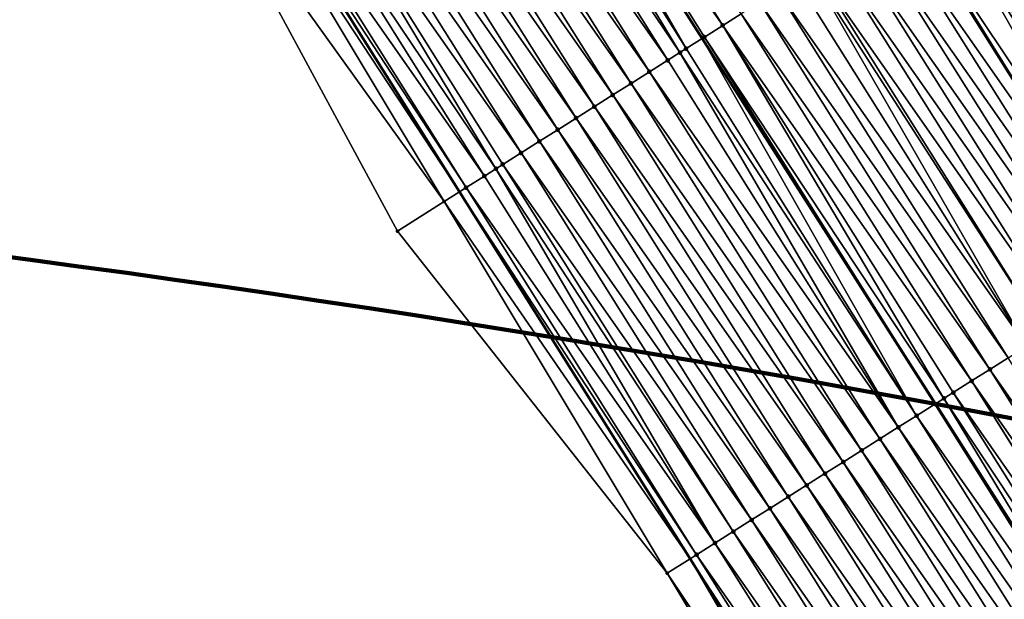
# Model space of a CAD drawing. Header units: feet. Extents: x 2017353 to 2024169, y 808050 to 818690.
# Tile 293 of 305: x 2023142 to 2023187, y 813540 to 813566. Entities that reach past the tile are written whole.
import ezdxf

# ---------------------------------------------------------------- set-up
doc = ezdxf.new("R2010")
doc.units = ezdxf.units.FT
doc.header["$MEASUREMENT"] = 0
for name, color, linetype, lineweight in [('EP_Travel Lane', 172, 'Continuous', 53), ('Notes', 3, 'Continuous', 100), ('SB-Road Shots', 141, 'Continuous', 100), ('SB-Road X-Section', 40, 'Continuous', 13), ('STRIPING', 60, 'Continuous', 53)]:
    doc.layers.add(name, color=color, linetype=linetype, lineweight=lineweight)
doc.layers.add('I-77-MM15-17_SB-Surface-BORDER', color=7, linetype='Continuous')
doc.layers.add('I-77-MM15-17_SB-Surface-TIN', color=7, linetype='Continuous')

msp = doc.modelspace()

# ---------------------------------------------------------------- linework, layer by layer
at = {"layer": 'EP_Travel Lane'}
msp.add_polyline3d([(2022991.022505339, 813803.1458993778, 305.6170101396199), (2023003.285776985, 813787.5748178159, 306.3176587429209), (2023015.481625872, 813771.7401552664, 307.0422273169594), (2023027.677817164, 813755.9050481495, 307.7509931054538), (2023039.451268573, 813740.0749688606, 308.4438648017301), (2023051.259084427, 813723.947273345, 309.1315599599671), (2023062.910742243, 813707.9515460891, 309.8217512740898), (2023074.398836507, 813691.5952784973, 310.526257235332), (2023085.886663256, 813675.2393917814, 311.2440111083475), (2023097.152630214, 813658.9396776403, 311.9564695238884), (2023108.400717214, 813642.4176705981, 312.6668367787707), (2023119.426560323, 813626.1889705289, 313.387801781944), (2023130.063606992, 813609.2629426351, 313.9963628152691), (2023140.69929861, 813592.3390709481, 314.6781366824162), (2023151.334193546, 813575.4164669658, 315.40295375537), (2023161.970089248, 813558.4922705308, 316.0737007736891), (2023172.605150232, 813541.5694023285, 316.789546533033), (2023183.240155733, 813524.6466224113, 317.5083899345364)], dxfattribs=at)
at = {"layer": 'I-77-MM15-17_SB-Surface-BORDER', "color": 3, "linetype": 'Continuous', "lineweight": -3}
msp.add_polyline3d([(2023181.852581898, 813523.7702748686, 317.3997637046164), (2023171.551339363, 813540.9040270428, 316.7113860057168), (2023159.106655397, 813556.6838220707, 315.8496676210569), (2023149.587475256, 813574.3128165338, 315.2545603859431), (2023140.480258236, 813592.200764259, 314.6617741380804), (2023129.52701318, 813608.9241119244, 313.9559350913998), (2023117.200194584, 813624.78267664, 313.2088364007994), (2023105.421882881, 813640.386232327, 312.4429763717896), (2023094.197176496, 813656.9241267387, 311.7330354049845), (2023082.980358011, 813673.1857900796, 311.0144584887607), (2023070.66707368, 813688.9574749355, 310.2098197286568), (2023059.170121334, 813705.3067500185, 309.4875459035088), (2023047.574174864, 813721.2345558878, 308.7830737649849), (2023036.571872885, 813737.9548142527, 308.1614076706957), (2023024.851758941, 813753.7143577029, 307.4715350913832), (2023014.230916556, 813770.7705758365, 306.9171997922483), (2023000.449103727, 813785.3755890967, 306.0302409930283), (2022988.183231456, 813800.871041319, 305.3299364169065)], dxfattribs=at)
at = {"layer": 'I-77-MM15-17_SB-Surface-TIN', "color": 128, "linetype": 'Continuous', "lineweight": -3}
for points in [[(2023174.113096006, 813566.1604045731, 316.9998971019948), (2023163.47811835, 813583.0855916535, 316.3392224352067), (2023162.632561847, 813582.5517012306, 316.2763433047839)], [(2023174.113096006, 813566.1604045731, 316.9998971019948), (2023174.958554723, 813566.6944506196, 317.0680600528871), (2023163.47811835, 813583.0855916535, 316.3392224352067)], [(2023162.632561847, 813582.5517012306, 316.2763433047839), (2023162.405940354, 813582.408587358, 316.2589201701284), (2023173.167802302, 813565.5633564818, 316.9251493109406)], [(2023173.267611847, 813565.626399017, 316.933108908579), (2023162.632561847, 813582.5517012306, 316.2763433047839), (2023173.167802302, 813565.5633564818, 316.9251493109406)], [(2023173.267611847, 813565.626399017, 316.933108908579), (2023174.113096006, 813566.1604045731, 316.9998971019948), (2023162.632561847, 813582.5517012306, 316.2763433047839)], [(2023172.422139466, 813565.0923747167, 316.8656842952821), (2023162.405940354, 813582.408587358, 316.2589201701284), (2023161.787044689, 813582.017748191, 316.2113381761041)], [(2023172.422139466, 813565.0923747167, 316.8656842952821), (2023173.167802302, 813565.5633564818, 316.9251493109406), (2023162.405940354, 813582.408587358, 316.2589201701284)], [(2023172.140124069, 813564.9142608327, 316.8435599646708), (2023161.787044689, 813582.017748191, 316.2113381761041), (2023160.941571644, 813581.4837249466, 316.1439494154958)], [(2023172.140124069, 813564.9142608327, 316.8435599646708), (2023172.422139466, 813565.0923747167, 316.8656842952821), (2023161.787044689, 813582.017748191, 316.2113381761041)], [(2023171.576614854, 813564.558433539, 316.8010819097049), (2023160.941571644, 813581.4837249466, 316.1439494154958), (2023160.096052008, 813580.949775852, 316.0790782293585)], [(2023171.576614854, 813564.558433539, 316.8010819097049), (2023172.140124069, 813564.9142608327, 316.8435599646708), (2023160.941571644, 813581.4837249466, 316.1439494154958)], [(2023170.73102312, 813564.0245991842, 316.740106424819), (2023160.096052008, 813580.949775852, 316.0790782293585), (2023159.25053338, 813580.4158251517, 316.0141525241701)], [(2023170.73102312, 813564.0245991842, 316.740106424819), (2023171.576614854, 813564.558433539, 316.8010819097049), (2023160.096052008, 813580.949775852, 316.0790782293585)], [(2023169.885401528, 813563.4908123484, 316.6807443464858), (2023159.25053338, 813580.4158251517, 316.0141525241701), (2023158.404976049, 813579.8819360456, 315.9513181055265)], [(2023169.885401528, 813563.4908123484, 316.6807443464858), (2023170.73102312, 813564.0245991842, 316.740106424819), (2023159.25053338, 813580.4158251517, 316.0141525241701)], [(2023169.039842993, 813562.9569251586, 316.6179749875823), (2023158.404976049, 813579.8819360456, 315.9513181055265), (2023157.559469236, 813579.3479665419, 315.8857539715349)], [(2023169.039842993, 813562.9569251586, 316.6179749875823), (2023169.885401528, 813563.4908123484, 316.6807443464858), (2023158.404976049, 813579.8819360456, 315.9513181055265)], [(2023168.194349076, 813562.4229351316, 316.5517140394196), (2023157.559469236, 813579.3479665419, 315.8857539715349), (2023156.714005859, 813578.8139279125, 315.8178428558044)], [(2023168.194349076, 813562.4229351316, 316.5517140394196), (2023169.039842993, 813562.9569251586, 316.6179749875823), (2023157.559469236, 813579.3479665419, 315.8857539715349)], [(2023167.348880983, 813561.8889040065, 316.4840577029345), (2023156.714005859, 813578.8139279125, 315.8178428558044), (2023155.868563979, 813578.2798550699, 315.7487701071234)], [(2023167.348880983, 813561.8889040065, 316.4840577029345), (2023168.194349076, 813562.4229351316, 316.5517140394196), (2023156.714005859, 813578.8139279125, 315.8178428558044)], [(2023166.503430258, 813561.3548452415, 316.4154629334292), (2023155.868563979, 813578.2798550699, 315.7487701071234), (2023155.023084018, 813577.7458428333, 315.6817550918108)], [(2023166.503430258, 813561.3548452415, 316.4154629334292), (2023167.348880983, 813561.8889040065, 316.4840577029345), (2023155.868563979, 813578.2798550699, 315.7487701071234)], [(2023165.65794708, 813560.8208381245, 316.3486217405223), (2023155.023084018, 813577.7458428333, 315.6817550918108), (2023154.177562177, 813577.2118972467, 315.6170030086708)], [(2023165.65794708, 813560.8208381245, 316.3486217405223), (2023166.503430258, 813561.3548452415, 316.4154629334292), (2023155.023084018, 813577.7458428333, 315.6817550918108)], [(2023164.812391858, 813560.2869456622, 316.2856733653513), (2023154.177562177, 813577.2118972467, 315.6170030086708), (2023153.332007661, 813576.6780036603, 315.5540164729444)], [(2023164.812391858, 813560.2869456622, 316.2856733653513), (2023165.65794708, 813560.8208381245, 316.3486217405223), (2023154.177562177, 813577.2118972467, 315.6170030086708)], [(2023163.653124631, 813559.5552129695, 316.2052325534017), (2023153.332007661, 813576.6780036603, 315.5540164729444), (2023152.486429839, 813576.144147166, 315.4922893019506)], [(2023163.653124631, 813559.5552129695, 316.2052325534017), (2023163.96675939, 813559.7531761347, 316.2268989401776), (2023153.332007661, 813576.6780036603, 315.5540164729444)], [(2023163.96675939, 813559.7531761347, 316.2268989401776), (2023164.812391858, 813560.2869456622, 316.2856733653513), (2023153.332007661, 813576.6780036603, 315.5540164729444)], [(2023163.121156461, 813559.2193595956, 316.1665283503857), (2023152.486429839, 813576.144147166, 315.4922893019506), (2023151.640905, 813575.6102063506, 315.4276992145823)], [(2023163.121156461, 813559.2193595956, 316.1665283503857), (2023163.653124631, 813559.5552129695, 316.2052325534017), (2023152.486429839, 813576.144147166, 315.4922893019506)], [(2023150.97750755, 813575.1911603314, 315.3741763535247), (2023161.970089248, 813558.4922705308, 316.0737007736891), (2023151.334193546, 813575.4164669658, 315.40295375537)], [(2023162.275684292, 813558.6853349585, 316.0990922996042), (2023151.640905, 813575.6102063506, 315.4276992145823), (2023151.334193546, 813575.4164669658, 315.40295375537)], [(2023162.275684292, 813558.6853349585, 316.0990922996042), (2023151.334193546, 813575.4164669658, 315.40295375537), (2023161.970089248, 813558.4922705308, 316.0737007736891)], [(2023162.275684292, 813558.6853349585, 316.0990922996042), (2023163.121156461, 813559.2193595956, 316.1665283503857), (2023151.640905, 813575.6102063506, 315.4276992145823)], [(2023161.261820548, 813558.0448107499, 316.0148515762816), (2023150.97750755, 813575.1911603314, 315.3741763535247), (2023149.587475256, 813574.3128165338, 315.2545603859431)], [(2023161.261820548, 813558.0448107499, 316.0148515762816), (2023161.970089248, 813558.4922705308, 316.0737007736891), (2023150.97750755, 813575.1911603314, 315.3741763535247)], [(2023161.261820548, 813558.0448107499, 316.0148515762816), (2023149.587475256, 813574.3128165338, 315.2545603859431), (2023159.106655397, 813556.6838220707, 315.8496676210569)], [(2023194.975082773, 813555.6961595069, 318.5071512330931), (2023185.943921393, 813573.6322411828, 317.9227440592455), (2023184.05821777, 813572.4412712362, 317.7746480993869)], [(2023193.756324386, 813554.9263417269, 318.4095813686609), (2023183.876974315, 813572.3268029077, 317.7604418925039), (2023182.646124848, 813571.549432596, 317.6639655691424)], [(2023184.05821777, 813572.4412712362, 317.7746480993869), (2023183.876974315, 813572.3268029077, 317.7604418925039), (2023194.421320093, 813555.3463802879, 318.4628187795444)], [(2023193.756324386, 813554.9263417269, 318.4095813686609), (2023194.421320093, 813555.3463802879, 318.4628187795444), (2023183.876974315, 813572.3268029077, 317.7604418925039)], [(2023194.975082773, 813555.6961595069, 318.5071512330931), (2023184.05821777, 813572.4412712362, 317.7746480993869), (2023194.421320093, 813555.3463802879, 318.4628187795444)], [(2023193.202203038, 813554.5764065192, 318.3669377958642), (2023182.568111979, 813571.5001826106, 317.6583564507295), (2023181.722534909, 813570.9663249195, 317.5965886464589)], [(2023193.202203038, 813554.5764065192, 318.3669377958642), (2023182.646124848, 813571.549432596, 317.6639655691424), (2023182.568111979, 813571.5001826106, 317.6583564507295)], [(2023193.202203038, 813554.5764065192, 318.3669377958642), (2023193.756324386, 813554.9263417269, 318.4095813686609), (2023182.646124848, 813571.549432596, 317.6639655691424)], [(2023192.356659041, 813554.0424961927, 318.3033828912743), (2023181.722534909, 813570.9663249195, 317.5965886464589), (2023180.877039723, 813570.4323369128, 317.5303962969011)], [(2023192.356659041, 813554.0424961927, 318.3033828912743), (2023193.202203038, 813554.5764065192, 318.3669377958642), (2023181.722534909, 813570.9663249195, 317.5965886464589)], [(2023191.511123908, 813553.5085717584, 318.2393489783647), (2023180.877039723, 813570.4323369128, 317.5303962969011), (2023180.03164258, 813569.8981928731, 317.4589062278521)], [(2023191.511123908, 813553.5085717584, 318.2393489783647), (2023192.356659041, 813554.0424961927, 318.3033828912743), (2023180.877039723, 813570.4323369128, 317.5303962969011)], [(2023190.665625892, 813552.974588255, 318.1733095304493), (2023180.03164258, 813569.8981928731, 317.4589062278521), (2023179.186196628, 813569.3641265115, 317.3900535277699)], [(2023190.665625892, 813552.974588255, 318.1733095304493), (2023191.511123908, 813553.5085717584, 318.2393489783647), (2023180.03164258, 813569.8981928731, 317.4589062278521)], [(2023189.820132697, 813552.4405970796, 318.1070095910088), (2023179.186196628, 813569.3641265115, 317.3900535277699), (2023178.340648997, 813568.8302219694, 317.3266950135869)], [(2023189.820132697, 813552.4405970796, 318.1070095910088), (2023190.665625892, 813552.974588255, 318.1733095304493), (2023179.186196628, 813569.3641265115, 317.3900535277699)], [(2023188.129090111, 813551.372704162, 317.977446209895), (2023178.163044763, 813568.7181122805, 317.3142396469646), (2023177.49503609, 813568.2964213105, 317.2668635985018)], [(2023188.974612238, 813551.9066492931, 318.0421828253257), (2023178.340648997, 813568.8302219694, 317.3266950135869), (2023178.163044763, 813568.7181122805, 317.3142396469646)], [(2023188.129090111, 813551.372704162, 317.977446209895), (2023188.974612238, 813551.9066492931, 318.0421828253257), (2023178.163044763, 813568.7181122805, 317.3142396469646)], [(2023188.974612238, 813551.9066492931, 318.0421828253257), (2023189.820132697, 813552.4405970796, 318.1070095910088), (2023178.340648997, 813568.8302219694, 317.3266950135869)], [(2023188.129090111, 813551.372704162, 317.977446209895), (2023177.49503609, 813568.2964213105, 317.2668635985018), (2023176.649494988, 813567.7625063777, 317.2031522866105)], [(2023187.283565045, 813550.8387637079, 317.912868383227), (2023176.649494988, 813567.7625063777, 317.2031522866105), (2023175.803999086, 813567.2285195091, 317.1369985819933)], [(2023187.283565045, 813550.8387637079, 317.912868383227), (2023188.129090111, 813551.372704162, 317.977446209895), (2023176.649494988, 813567.7625063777, 317.2031522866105)], [(2023186.438058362, 813550.3047939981, 317.8472972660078), (2023175.803999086, 813567.2285195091, 317.1369985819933), (2023174.958554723, 813566.6944506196, 317.0680600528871)], [(2023186.438058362, 813550.3047939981, 317.8472972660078), (2023187.283565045, 813550.8387637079, 317.912868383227), (2023175.803999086, 813567.2285195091, 317.1369985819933)], [(2023185.592556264, 813549.7708169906, 317.7814783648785), (2023174.958554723, 813566.6944506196, 317.0680600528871), (2023174.113096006, 813566.1604045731, 316.9998971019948)], [(2023185.592556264, 813549.7708169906, 317.7814783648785), (2023186.438058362, 813550.3047939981, 317.8472972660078), (2023174.958554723, 813566.6944506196, 317.0680600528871)], [(2023184.317560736, 813548.9656042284, 317.6824905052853), (2023174.113096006, 813566.1604045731, 316.9998971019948), (2023173.267611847, 813565.626399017, 316.933108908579)], [(2023184.317560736, 813548.9656042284, 317.6824905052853), (2023184.747054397, 813549.2368396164, 317.7156470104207), (2023174.113096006, 813566.1604045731, 316.9998971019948)], [(2023184.747054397, 813549.2368396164, 317.7156470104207), (2023185.592556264, 813549.7708169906, 317.7814783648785), (2023174.113096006, 813566.1604045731, 316.9998971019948)], [(2023183.055989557, 813548.1689821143, 317.5872860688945), (2023173.167802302, 813565.5633564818, 316.9251493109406), (2023172.422139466, 813565.0923747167, 316.8656842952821)], [(2023173.267611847, 813565.626399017, 316.933108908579), (2023173.167802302, 813565.5633564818, 316.9251493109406), (2023183.928506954, 813548.719937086, 317.6531741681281)], [(2023183.901527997, 813548.7029012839, 317.6511412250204), (2023183.928506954, 813548.719937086, 317.6531741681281), (2023173.167802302, 813565.5633564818, 316.9251493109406)], [(2023183.055989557, 813548.1689821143, 317.5872860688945), (2023183.901527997, 813548.7029012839, 317.6511412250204), (2023173.167802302, 813565.5633564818, 316.9251493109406)], [(2023184.317560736, 813548.9656042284, 317.6824905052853), (2023173.267611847, 813565.626399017, 316.933108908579), (2023183.928506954, 813548.719937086, 317.6531741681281)], [(2023182.210435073, 813547.6350884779, 317.5242978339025), (2023172.140124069, 813564.9142608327, 316.8435599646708), (2023171.576614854, 813564.558433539, 316.8010819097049)], [(2023183.055989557, 813548.1689821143, 317.5872860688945), (2023172.422139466, 813565.0923747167, 316.8656842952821), (2023172.140124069, 813564.9142608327, 316.8435599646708)], [(2023182.210435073, 813547.6350884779, 317.5242978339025), (2023183.055989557, 813548.1689821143, 317.5872860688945), (2023172.140124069, 813564.9142608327, 316.8435599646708)], [(2023182.210435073, 813547.6350884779, 317.5242978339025), (2023171.576614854, 813564.558433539, 316.8010819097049), (2023170.73102312, 813564.0245991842, 316.740106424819)], [(2023181.364883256, 813547.1011905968, 317.4611654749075), (2023170.73102312, 813564.0245991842, 316.740106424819), (2023169.885401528, 813563.4908123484, 316.6807443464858)], [(2023181.364883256, 813547.1011905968, 317.4611654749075), (2023182.210435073, 813547.6350884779, 317.5242978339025), (2023170.73102312, 813564.0245991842, 316.740106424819)], [(2023180.519400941, 813546.5671821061, 317.3942776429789), (2023169.885401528, 813563.4908123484, 316.6807443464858), (2023169.039842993, 813562.9569251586, 316.6179749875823)], [(2023180.519400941, 813546.5671821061, 317.3942776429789), (2023181.364883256, 813547.1011905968, 317.4611654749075), (2023169.885401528, 813563.4908123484, 316.6807443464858)], [(2023179.673905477, 813546.0331945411, 317.328100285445), (2023169.039842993, 813562.9569251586, 316.6179749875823), (2023168.194349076, 813562.4229351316, 316.5517140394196)], [(2023179.673905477, 813546.0331945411, 317.328100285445), (2023180.519400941, 813546.5671821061, 317.3942776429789), (2023169.039842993, 813562.9569251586, 316.6179749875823)], [(2023178.828329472, 813545.4993351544, 317.2662749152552), (2023168.194349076, 813562.4229351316, 316.5517140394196), (2023167.348880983, 813561.8889040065, 316.4840577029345)], [(2023178.828329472, 813545.4993351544, 317.2662749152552), (2023179.673905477, 813546.0331945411, 317.328100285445), (2023168.194349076, 813562.4229351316, 316.5517140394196)], [(2023177.982778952, 813544.9654352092, 317.2030724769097), (2023167.348880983, 813561.8889040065, 316.4840577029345), (2023166.503430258, 813561.3548452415, 316.4154629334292)], [(2023177.982778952, 813544.9654352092, 317.2030724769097), (2023178.828329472, 813545.4993351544, 317.2662749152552), (2023167.348880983, 813561.8889040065, 316.4840577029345)], [(2023177.137281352, 813544.4314510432, 317.1370105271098), (2023166.503430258, 813561.3548452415, 316.4154629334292), (2023165.65794708, 813560.8208381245, 316.3486217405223)], [(2023177.137281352, 813544.4314510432, 317.1370105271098), (2023177.982778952, 813544.9654352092, 317.2030724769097), (2023166.503430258, 813561.3548452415, 316.4154629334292)], [(2023176.291793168, 813543.8974518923, 317.0704398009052), (2023165.65794708, 813560.8208381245, 316.3486217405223), (2023164.812391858, 813560.2869456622, 316.2856733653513)], [(2023176.291793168, 813543.8974518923, 317.0704398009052), (2023177.137281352, 813544.4314510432, 317.1370105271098), (2023165.65794708, 813560.8208381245, 316.3486217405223)], [(2023175.446252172, 813543.3635367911, 317.0067227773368), (2023164.812391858, 813560.2869456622, 316.2856733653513), (2023163.96675939, 813559.7531761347, 316.2268989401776)], [(2023175.446252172, 813543.3635367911, 317.0067227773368), (2023176.291793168, 813543.8974518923, 317.0704398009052), (2023164.812391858, 813560.2869456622, 316.2856733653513)], [(2023173.755230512, 813542.2956105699, 316.8760286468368), (2023163.653124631, 813559.5552129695, 316.2052325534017), (2023163.121156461, 813559.2193595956, 316.1665283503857)], [(2023174.600751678, 813542.8295572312, 316.9408172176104), (2023163.96675939, 813559.7531761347, 316.2268989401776), (2023163.653124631, 813559.5552129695, 316.2052325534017)], [(2023173.755230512, 813542.2956105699, 316.8760286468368), (2023174.600751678, 813542.8295572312, 316.9408172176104), (2023163.653124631, 813559.5552129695, 316.2052325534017)], [(2023174.600751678, 813542.8295572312, 316.9408172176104), (2023175.446252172, 813543.3635367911, 317.0067227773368), (2023163.96675939, 813559.7531761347, 316.2268989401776)], [(2023173.755230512, 813542.2956105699, 316.8760286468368), (2023163.121156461, 813559.2193595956, 316.1665283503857), (2023162.275684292, 813558.6853349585, 316.0990922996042)], [(2023161.261820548, 813558.0448107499, 316.0148515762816), (2023172.605150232, 813541.5694023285, 316.789546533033), (2023161.970089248, 813558.4922705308, 316.0737007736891)], [(2023172.909692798, 813541.7616902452, 316.8121342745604), (2023162.275684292, 813558.6853349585, 316.0990922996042), (2023161.970089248, 813558.4922705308, 316.0737007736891)], [(2023172.909692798, 813541.7616902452, 316.8121342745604), (2023161.970089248, 813558.4922705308, 316.0737007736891), (2023172.605150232, 813541.5694023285, 316.789546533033)], [(2023172.909692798, 813541.7616902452, 316.8121342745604), (2023173.755230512, 813542.2956105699, 316.8760286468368), (2023162.275684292, 813558.6853349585, 316.0990922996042)], [(2023171.551339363, 813540.9040270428, 316.7113860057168), (2023161.261820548, 813558.0448107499, 316.0148515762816), (2023159.106655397, 813556.6838220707, 315.8496676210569)], [(2023171.551339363, 813540.9040270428, 316.7113860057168), (2023172.605150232, 813541.5694023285, 316.789546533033), (2023161.261820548, 813558.0448107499, 316.0148515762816)], [(2023197.917509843, 813533.915220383, 318.6293527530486), (2023187.283565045, 813550.8387637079, 317.912868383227), (2023186.438058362, 813550.3047939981, 317.8472972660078)], [(2023197.072003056, 813533.3812508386, 318.5637872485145), (2023186.438058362, 813550.3047939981, 317.8472972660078), (2023185.592556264, 813549.7708169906, 317.7814783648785)], [(2023197.072003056, 813533.3812508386, 318.5637872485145), (2023197.917509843, 813533.915220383, 318.6293527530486), (2023186.438058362, 813550.3047939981, 317.8472972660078)], [(2023196.203706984, 813532.832841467, 318.4952975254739), (2023185.592556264, 813549.7708169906, 317.7814783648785), (2023184.747054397, 813549.2368396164, 317.7156470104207)], [(2023196.203706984, 813532.832841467, 318.4952975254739), (2023196.226517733, 813532.8472471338, 318.4970619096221), (2023185.592556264, 813549.7708169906, 317.7814783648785)], [(2023196.226517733, 813532.8472471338, 318.4970619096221), (2023197.072003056, 813533.3812508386, 318.5637872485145), (2023185.592556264, 813549.7708169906, 317.7814783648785)], [(2023184.317560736, 813548.9656042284, 317.6824905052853), (2023183.928506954, 813548.719937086, 317.6531741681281), (2023194.661508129, 813531.8591779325, 318.3828489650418)], [(2023195.380942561, 813532.3133864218, 318.4351915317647), (2023184.747054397, 813549.2368396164, 317.7156470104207), (2023184.317560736, 813548.9656042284, 317.6824905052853)], [(2023195.380942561, 813532.3133864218, 318.4351915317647), (2023184.317560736, 813548.9656042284, 317.6824905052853), (2023194.661508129, 813531.8591779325, 318.3828489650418)], [(2023195.380942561, 813532.3133864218, 318.4351915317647), (2023196.203706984, 813532.832841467, 318.4952975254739), (2023184.747054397, 813549.2368396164, 317.7156470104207)], [(2023194.535360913, 813531.7795360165, 318.3736711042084), (2023183.901527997, 813548.7029012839, 317.6511412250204), (2023183.055989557, 813548.1689821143, 317.5872860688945)], [(2023194.535360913, 813531.7795360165, 318.3736711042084), (2023183.928506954, 813548.719937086, 317.6531741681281), (2023183.901527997, 813548.7029012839, 317.6511412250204)], [(2023194.535360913, 813531.7795360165, 318.3736711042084), (2023194.661508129, 813531.8591779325, 318.3828489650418), (2023183.928506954, 813548.719937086, 317.6531741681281)], [(2023193.689869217, 813531.2455424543, 318.3072901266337), (2023183.055989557, 813548.1689821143, 317.5872860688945), (2023182.210435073, 813547.6350884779, 317.5242978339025)], [(2023193.689869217, 813531.2455424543, 318.3072901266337), (2023194.535360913, 813531.7795360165, 318.3736711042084), (2023183.055989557, 813548.1689821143, 317.5872860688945)], [(2023192.84436124, 813530.7115748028, 318.2417888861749), (2023182.210435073, 813547.6350884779, 317.5242978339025), (2023181.364883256, 813547.1011905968, 317.4611654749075)], [(2023192.84436124, 813530.7115748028, 318.2417888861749), (2023193.689869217, 813531.2455424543, 318.3072901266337), (2023182.210435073, 813547.6350884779, 317.5242978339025)], [(2023191.998901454, 813530.1775304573, 318.1736836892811), (2023181.364883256, 813547.1011905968, 317.4611654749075), (2023180.519400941, 813546.5671821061, 317.3942776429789)], [(2023191.998901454, 813530.1775304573, 318.1736836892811), (2023192.84436124, 813530.7115748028, 318.2417888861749), (2023181.364883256, 813547.1011905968, 317.4611654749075)], [(2023191.153326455, 813529.6436694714, 318.1118040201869), (2023180.519400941, 813546.5671821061, 317.3942776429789), (2023179.673905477, 813546.0331945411, 317.328100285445)], [(2023191.153326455, 813529.6436694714, 318.1118040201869), (2023191.998901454, 813530.1775304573, 318.1736836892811), (2023180.519400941, 813546.5671821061, 317.3942776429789)], [(2023190.307788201, 813529.1097500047, 318.0479387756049), (2023179.673905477, 813546.0331945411, 317.328100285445), (2023178.828329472, 813545.4993351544, 317.2662749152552)], [(2023190.307788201, 813529.1097500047, 318.0479387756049), (2023191.153326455, 813529.6436694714, 318.1118040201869), (2023179.673905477, 813546.0331945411, 317.328100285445)], [(2023189.462273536, 813528.5757929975, 317.9827989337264), (2023178.828329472, 813545.4993351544, 317.2662749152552), (2023177.982778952, 813544.9654352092, 317.2030724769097)], [(2023189.462273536, 813528.5757929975, 317.9827989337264), (2023190.307788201, 813529.1097500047, 318.0479387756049), (2023178.828329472, 813545.4993351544, 317.2662749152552)], [(2023188.616722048, 813528.0418945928, 317.9196488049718), (2023177.982778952, 813544.9654352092, 317.2030724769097), (2023177.137281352, 813544.4314510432, 317.1370105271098)], [(2023188.616722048, 813528.0418945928, 317.9196488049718), (2023189.462273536, 813528.5757929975, 317.9827989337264), (2023177.982778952, 813544.9654352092, 317.2030724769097)], [(2023187.771179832, 813527.5079814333, 317.8559977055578), (2023177.137281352, 813544.4314510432, 317.1370105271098), (2023176.291793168, 813543.8974518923, 317.0704398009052)], [(2023187.771179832, 813527.5079814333, 317.8559977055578), (2023188.616722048, 813528.0418945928, 317.9196488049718), (2023177.137281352, 813544.4314510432, 317.1370105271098)], [(2023186.925668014, 813526.9740198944, 317.7907040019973), (2023176.291793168, 813543.8974518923, 317.0704398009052), (2023175.446252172, 813543.3635367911, 317.0067227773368)], [(2023186.925668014, 813526.9740198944, 317.7907040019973), (2023187.771179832, 813527.5079814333, 317.8559977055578), (2023176.291793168, 813543.8974518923, 317.0704398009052)], [(2023186.080171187, 813526.4400344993, 317.7246003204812), (2023175.446252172, 813543.3635367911, 317.0067227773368), (2023174.600751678, 813542.8295572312, 316.9408172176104)], [(2023186.080171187, 813526.4400344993, 317.7246003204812), (2023186.925668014, 813526.9740198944, 317.7907040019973), (2023175.446252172, 813543.3635367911, 317.0067227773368)], [(2023185.23464038, 813525.9061031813, 317.6603327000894), (2023174.600751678, 813542.8295572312, 316.9408172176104), (2023173.755230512, 813542.2956105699, 316.8760286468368)], [(2023185.23464038, 813525.9061031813, 317.6603327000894), (2023186.080171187, 813526.4400344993, 317.7246003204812), (2023174.600751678, 813542.8295572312, 316.9408172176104)], [(2023184.389089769, 813525.3722033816, 317.59713520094), (2023173.755230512, 813542.2956105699, 316.8760286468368), (2023172.909692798, 813541.7616902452, 316.8121342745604)], [(2023184.389089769, 813525.3722033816, 317.59713520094), (2023185.23464038, 813525.9061031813, 317.6603327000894), (2023173.755230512, 813542.2956105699, 316.8760286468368)], [(2023183.54358469, 813524.8382311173, 317.531477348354), (2023172.909692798, 813541.7616902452, 316.8121342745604), (2023172.605150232, 813541.5694023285, 316.789546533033)], [(2023183.54358469, 813524.8382311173, 317.531477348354), (2023184.389089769, 813525.3722033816, 317.59713520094), (2023172.909692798, 813541.7616902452, 316.8121342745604)], [(2023182.69805513, 813524.304297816, 317.4671423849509), (2023172.605150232, 813541.5694023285, 316.789546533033), (2023171.551339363, 813540.9040270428, 316.7113860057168)], [(2023183.54358469, 813524.8382311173, 317.531477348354), (2023172.605150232, 813541.5694023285, 316.789546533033), (2023183.240155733, 813524.6466224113, 317.5083899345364)], [(2023182.69805513, 813524.304297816, 317.4671423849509), (2023183.240155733, 813524.6466224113, 317.5083899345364), (2023172.605150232, 813541.5694023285, 316.789546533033)], [(2023182.69805513, 813524.304297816, 317.4671423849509), (2023171.551339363, 813540.9040270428, 316.7113860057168), (2023181.852581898, 813523.7702748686, 317.3997637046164)]]:
    msp.add_3dface(points, dxfattribs=at)
at = {"layer": 'Notes', "extrusion": (0, 0, -1)}
msp.add_arc((-2023031.673292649, 812726.103943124, -300.7777821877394), 836.5818226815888, 96.82374131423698, 116.4169557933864, dxfattribs=at)
at = {"layer": 'SB-Road Shots', "lineweight": 100}
for p in [(2023174.113096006, 813566.1604045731, 316.9998971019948), (2023173.267611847, 813565.626399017, 316.933108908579), (2023172.140124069, 813564.9142608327, 316.8435599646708), (2023172.422139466, 813565.0923747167, 316.8656842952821), (2023171.576614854, 813564.558433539, 316.8010819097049), (2023170.73102312, 813564.0245991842, 316.740106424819), (2023169.885401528, 813563.4908123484, 316.6807443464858), (2023169.039842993, 813562.9569251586, 316.6179749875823), (2023168.194349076, 813562.4229351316, 316.5517140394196), (2023167.348880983, 813561.8889040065, 316.4840577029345), (2023166.503430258, 813561.3548452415, 316.4154629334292), (2023165.65794708, 813560.8208381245, 316.3486217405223), (2023164.812391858, 813560.2869456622, 316.2856733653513), (2023163.653124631, 813559.5552129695, 316.2052325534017), (2023163.96675939, 813559.7531761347, 316.2268989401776), (2023163.121156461, 813559.2193595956, 316.1665283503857), (2023162.275684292, 813558.6853349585, 316.0990922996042), (2023186.438058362, 813550.3047939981, 317.8472972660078), (2023185.592556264, 813549.7708169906, 317.7814783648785), (2023184.317560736, 813548.9656042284, 317.6824905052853), (2023184.747054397, 813549.2368396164, 317.7156470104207), (2023183.901527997, 813548.7029012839, 317.6511412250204), (2023183.055989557, 813548.1689821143, 317.5872860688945), (2023182.210435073, 813547.6350884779, 317.5242978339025), (2023181.364883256, 813547.1011905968, 317.4611654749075), (2023180.519400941, 813546.5671821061, 317.3942776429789), (2023179.673905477, 813546.0331945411, 317.328100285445), (2023178.828329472, 813545.4993351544, 317.2662749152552), (2023177.982778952, 813544.9654352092, 317.2030724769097), (2023177.137281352, 813544.4314510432, 317.1370105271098), (2023176.291793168, 813543.8974518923, 317.0704398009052), (2023175.446252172, 813543.3635367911, 317.0067227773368), (2023174.600751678, 813542.8295572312, 316.9408172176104), (2023173.755230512, 813542.2956105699, 316.8760286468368), (2023172.909692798, 813541.7616902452, 316.8121342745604)]:
    msp.add_point(p, dxfattribs=at)
at = {"layer": 'SB-Road Shots', "lineweight": 70}
for p in [(2023161.261820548, 813558.0448107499, 316.0148515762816), (2023159.106655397, 813556.6838220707, 315.8496676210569), (2023171.551339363, 813540.9040270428, 316.7113860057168)]:
    msp.add_point(p, dxfattribs=at)
at = {"layer": 'SB-Road X-Section', "extrusion": (0.531716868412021, -0.8462084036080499, 0.03476362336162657), "elevation": 387320.301907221, "flags": 128}
msp.add_lwpolyline([(2145924.849059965, -13154.68553603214), (2145922.618754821, -13154.83372156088), (2145920.94861478, -13154.94447103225), (2145920.856356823, -13154.95008354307), (2145919.856356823, -13155.0118887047), (2145918.856356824, -13155.07812108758), (2145917.856356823, -13155.14965439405), (2145916.856356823, -13155.21854873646), (2145915.856356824, -13155.28194557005), (2145915.646329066, -13155.29440846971), (2145914.856356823, -13155.34181317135), (2145913.856356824, -13155.40556301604), (2145912.856356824, -13155.47175673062), (2145911.856356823, -13155.54073695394), (2145910.856356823, -13155.60894113), (2145909.856356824, -13155.6757697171), (2145908.856356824, -13155.74323510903), (2145908.522805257, -13155.7653728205), (2145907.856356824, -13155.80787656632), (2145906.856356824, -13155.86888892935), (2145905.856356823, -13155.92828691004), (2145904.856356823, -13155.99109423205), (2145903.856356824, -13156.05739525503), (2145902.856356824, -13156.12509251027), (2145901.856356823, -13156.1937287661), (2145900.856356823, -13156.26061038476), (2145899.856356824, -13156.3235968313), (2145898.856356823, -13156.38240680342), (2145898.485471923, -13156.40408629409), (2145897.856356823, -13156.44281390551), (2145896.856356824, -13156.51029074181), (2145895.65711441, -13156.59458241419), (2145893.108194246, -13156.75986627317)], dxfattribs=at)
at = {"layer": 'SB-Road X-Section', "extrusion": (0.5317168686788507, -0.8462084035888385, 0.03476361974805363), "elevation": 387340.302461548, "flags": 128}
msp.add_lwpolyline([(2145922.953149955, -13154.79508547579), (2145921.511629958, -13154.89271435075), (2145920.856265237, -13154.93538371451), (2145919.856265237, -13154.99897705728), (2145918.856265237, -13155.06304969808), (2145917.856265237, -13155.12912908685), (2145916.856265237, -13155.19546912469), (2145915.856265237, -13155.26033509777), (2145914.856265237, -13155.3251108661), (2145913.856265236, -13155.38972774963), (2145912.856265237, -13155.45533852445), (2145911.856265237, -13155.52119723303), (2145910.856265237, -13155.58706840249), (2145910.348296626, -13155.62024496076), (2145909.856265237, -13155.65161320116), (2145908.856265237, -13155.71550697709), (2145907.856265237, -13155.77853330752), (2145906.856265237, -13155.84170384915), (2145905.856265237, -13155.90863213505), (2145904.856265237, -13155.97484951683), (2145903.856265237, -13156.03671227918), (2145902.856265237, -13156.09995294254), (2145901.856265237, -13156.16605484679), (2145900.856265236, -13156.23266583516), (2145899.856265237, -13156.29642139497), (2145898.856265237, -13156.36236681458), (2145897.856265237, -13156.42719456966), (2145896.856265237, -13156.49112758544), (2145895.249810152, -13156.59193678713)], dxfattribs=at)
at = {"layer": 'STRIPING'}
msp.add_polyline3d([(2023013.087588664, 813795.1681484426, 307.1800369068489), (2023025.289069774, 813779.3373057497, 307.8929810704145), (2023037.490631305, 813763.5063587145, 308.6022145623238), (2023049.449252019, 813747.431255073, 309.2971778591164), (2023061.257169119, 813731.3034212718, 309.9798800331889), (2023073.042677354, 813715.1130291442, 310.6740433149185), (2023084.540112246, 813698.7630558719, 311.372172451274), (2023096.037625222, 813682.4129715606, 312.0664382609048), (2023107.406418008, 813665.93260703, 312.733613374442), (2023118.631189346, 813649.39460383, 313.4399986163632), (2023129.881959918, 813632.7917992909, 314.1948764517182), (2023140.760924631, 813616.0181797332, 314.8131413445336), (2023151.637735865, 813599.2478804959, 315.5451664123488), (2023162.405940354, 813582.408587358, 316.2589201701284), (2023173.167802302, 813565.5633564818, 316.9251493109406), (2023183.928506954, 813548.719937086, 317.6531741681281), (2023194.661508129, 813531.8591779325, 318.3828489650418)], dxfattribs=at)

doc.saveas('drawing.dxf')
